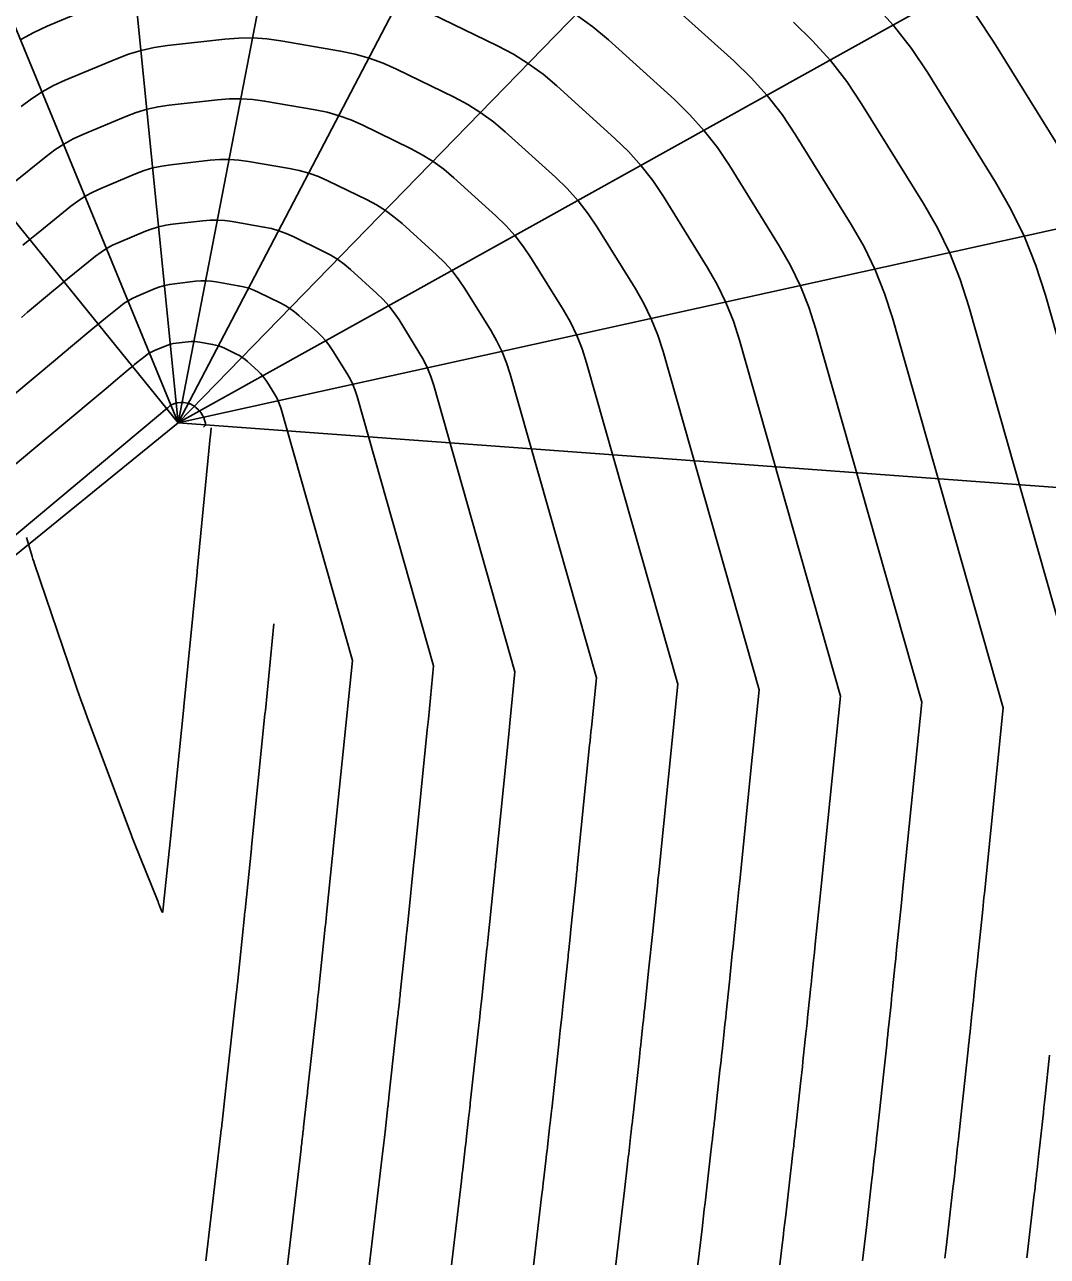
# Model space of a CAD drawing. Extents: x 1098669 to 1198896, y 698679 to 704410.
# Drawn here: x 1106776.85 to 1106814.46, y 699248.17 to 699293.47 of the extents above; entities that cross this region are included whole.
import ezdxf

# ---------------------------------------------------------------- set-up
doc = ezdxf.new("R2010")
doc.units = 0
doc.layers.add('R_Contours', color=7, linetype='Continuous')
doc.layers.add('R_Sub Surface', color=7, linetype='Continuous')

msp = doc.modelspace()

# ---------------------------------------------------------------- linework, layer by layer
at = {"layer": 'R_Contours'}
for p, q in [((1106783.702, 699278.638), (1106783.676, 699278.359)), ((1106783.67, 699278.301), (1106783.194, 699273.378)), ((1106783.676, 699278.359), (1106783.67, 699278.301)), ((1106777.095, 699273.997), (1106776.91, 699274.605)), ((1106777.123, 699273.906), (1106777.095, 699273.997)), ((1106777.152, 699273.815), (1106777.123, 699273.906)), ((1106777.181, 699273.725), (1106777.152, 699273.815)), ((1106777.211, 699273.634), (1106777.181, 699273.725)), ((1106778.664, 699269.349), (1106777.211, 699273.634)), ((1106783.19, 699273.335), (1106782.702, 699268.398)), ((1106783.194, 699273.378), (1106783.19, 699273.335)), ((1106786.015, 699271.429), (1106785.7, 699268.242)), ((1106778.78, 699269.012), (1106778.664, 699269.349)), ((1106778.899, 699268.675), (1106778.78, 699269.012)), ((1106779.02, 699268.339), (1106778.899, 699268.675)), ((1106779.144, 699268.005), (1106779.02, 699268.339)), ((1106782.699, 699268.371), (1106782.197, 699263.417)), ((1106782.702, 699268.398), (1106782.699, 699268.371)), ((1106785.686, 699268.106), (1106785.192, 699263.228)), ((1106785.693, 699268.174), (1106785.686, 699268.106)), ((1106785.7, 699268.242), (1106785.693, 699268.174)), ((1106780.777, 699263.646), (1106779.144, 699268.005)), ((1106780.802, 699263.582), (1106780.777, 699263.646)), ((1106780.826, 699263.518), (1106780.802, 699263.582)), ((1106780.851, 699263.454), (1106780.826, 699263.518)), ((1106780.876, 699263.391), (1106780.851, 699263.454)), ((1106781.752, 699261.207), (1106780.876, 699263.391)), ((1106782.197, 699263.413), (1106781.959, 699261.108)), ((1106782.197, 699263.417), (1106782.197, 699263.413)), ((1106785.186, 699263.167), (1106784.953, 699260.907)), ((1106785.192, 699263.228), (1106785.186, 699263.167)), ((1106781.769, 699261.164), (1106781.752, 699261.207)), ((1106781.786, 699261.121), (1106781.769, 699261.164)), ((1106781.803, 699261.078), (1106781.786, 699261.121)), ((1106781.821, 699261.035), (1106781.803, 699261.078)), ((1106781.894, 699260.855), (1106781.821, 699261.035)), ((1106781.908, 699260.827), (1106781.894, 699260.855)), ((1106781.919, 699260.818), (1106781.908, 699260.827)), ((1106781.928, 699260.83), (1106781.919, 699260.818)), ((1106781.933, 699260.861), (1106781.928, 699260.83)), ((1106781.959, 699261.108), (1106781.933, 699260.861)), ((1106784.953, 699260.907), (1106784.938, 699260.758)), ((1106784.932, 699260.701), (1106784.67, 699258.197)), ((1106784.938, 699260.758), (1106784.932, 699260.701)), ((1106784.659, 699258.099), (1106784.646, 699257.975)), ((1106784.664, 699258.148), (1106784.659, 699258.099)), ((1106784.67, 699258.197), (1106784.664, 699258.148)), ((1106784.638, 699257.901), (1106784.261, 699254.464)), ((1106784.646, 699257.975), (1106784.638, 699257.901)), ((1106784.257, 699254.428), (1106784.249, 699254.356)), ((1106784.261, 699254.464), (1106784.257, 699254.428)), ((1106784.249, 699254.356), (1106784.107, 699253.102)), ((1106784.107, 699253.102), (1106784.1, 699253.039)), ((1106784.063, 699252.72), (1106783.507, 699248.012)), ((1106784.067, 699252.752), (1106784.063, 699252.72)), ((1106784.074, 699252.816), (1106784.067, 699252.752)), ((1106784.093, 699252.975), (1106784.074, 699252.816)), ((1106784.1, 699253.039), (1106784.093, 699252.975))]:
    msp.add_line(p, q, dxfattribs=at)
for points in [[(1106776.706, 699292.916), (1106777.182, 699293.178), (1106777.678, 699293.406), (1106779.842, 699294.311)], [(1106812.837, 699268.338), (1106808.765, 699282.686), (1106808.477, 699283.583), (1106808.129, 699284.453), (1106807.72, 699285.296), (1106807.251, 699286.113), (1106805.2, 699289.417), (1106804.706, 699290.156), (1106804.163, 699290.855), (1106803.573, 699291.514), (1106802.934, 699292.132), (1106800.215, 699294.591)], [(1106791.79, 699293.88), (1106794.24, 699292.687), (1106794.825, 699292.376), (1106795.383, 699292.027), (1106795.915, 699291.64), (1106796.421, 699291.213), (1106798.558, 699289.281), (1106799.06, 699288.795), (1106799.524, 699288.277), (1106799.95, 699287.728), (1106800.339, 699287.148), (1106801.951, 699284.551), (1106802.319, 699283.909), (1106802.64, 699283.246), (1106802.914, 699282.563), (1106803.141, 699281.858), (1106806.853, 699268.776)], [(1106797.138, 699293.827), (1106797.743, 699293.387), (1106798.318, 699292.902), (1106800.746, 699290.707), (1106801.316, 699290.154), (1106801.843, 699289.566), (1106802.328, 699288.942), (1106802.77, 699288.283), (1106804.601, 699285.332), (1106805.02, 699284.603), (1106805.384, 699283.85), (1106805.696, 699283.073), (1106805.953, 699282.272), (1106809.845, 699268.557)], [(1106818.821, 699267.9), (1106814.39, 699283.515), (1106814.04, 699284.603), (1106813.617, 699285.659), (1106813.121, 699286.683), (1106812.552, 699287.675), (1106810.062, 699291.687), (1106809.461, 699292.584), (1106808.802, 699293.432), (1106808.085, 699294.232)], [(1106805.122, 699293.558), (1106805.829, 699292.873), (1106806.483, 699292.143), (1106807.083, 699291.37), (1106807.631, 699290.552), (1106809.902, 699286.894), (1106810.421, 699285.99), (1106810.873, 699285.056), (1106811.259, 699284.093), (1106811.578, 699283.1), (1106815.829, 699268.121)], [(1106811.839, 699293.798), (1106812.493, 699292.822), (1106815.202, 699288.456)], [(1106803.859, 699269.003), (1106800.328, 699281.444), (1106800.133, 699282.053), (1106799.896, 699282.643), (1106799.619, 699283.216), (1106799.301, 699283.77), (1106797.908, 699286.013), (1106797.572, 699286.514), (1106797.204, 699286.989), (1106796.803, 699287.436), (1106796.37, 699287.856), (1106794.524, 699289.525), (1106794.087, 699289.893), (1106793.627, 699290.228), (1106793.145, 699290.529), (1106792.64, 699290.797), (1106790.524, 699291.828), (1106790.028, 699292.048), (1106789.52, 699292.232), (1106789, 699292.379), (1106788.469, 699292.49), (1106786.269, 699292.87), (1106785.757, 699292.94), (1106785.243, 699292.974), (1106784.729, 699292.971), (1106784.214, 699292.931), (1106782.103, 699292.693), (1106781.615, 699292.621), (1106781.136, 699292.514), (1106780.665, 699292.374), (1106780.204, 699292.2), (1106778.335, 699291.419), (1106777.906, 699291.222), (1106777.495, 699290.996), (1106777.101, 699290.741), (1106776.724, 699290.457)], [(1106800.869, 699269.214), (1106797.516, 699281.03), (1106797.351, 699281.542), (1106797.152, 699282.04), (1106796.918, 699282.522), (1106796.65, 699282.989), (1106795.478, 699284.878), (1106795.195, 699285.301), (1106794.885, 699285.7), (1106794.547, 699286.077), (1106794.182, 699286.43), (1106792.627, 699287.836), (1106792.259, 699288.146), (1106791.872, 699288.428), (1106791.466, 699288.682), (1106791.041, 699288.908), (1106789.258, 699289.776), (1106788.84, 699289.961), (1106788.412, 699290.116), (1106787.975, 699290.241), (1106787.527, 699290.334), (1106785.674, 699290.654), (1106785.243, 699290.713), (1106784.81, 699290.741), (1106784.377, 699290.738), (1106783.943, 699290.705), (1106782.165, 699290.505), (1106781.754, 699290.444), (1106781.351, 699290.354), (1106780.954, 699290.236), (1106780.566, 699290.089), (1106778.992, 699289.431), (1106778.631, 699289.265), (1106778.284, 699289.075), (1106777.952, 699288.86), (1106777.634, 699288.621), (1106776.393, 699287.617)], [(1106776.783, 699285.353), (1106777.034, 699285.56), (1106777.285, 699285.765), (1106777.536, 699285.97), (1106778.545, 699286.786), (1106778.803, 699286.98), (1106779.073, 699287.154), (1106779.355, 699287.309), (1106779.648, 699287.444), (1106780.927, 699287.979), (1106781.243, 699288.098), (1106781.565, 699288.194), (1106781.894, 699288.267), (1106782.228, 699288.316), (1106783.672, 699288.479), (1106784.025, 699288.506), (1106784.377, 699288.508), (1106784.729, 699288.486), (1106785.079, 699288.438), (1106786.585, 699288.178), (1106786.949, 699288.102), (1106787.305, 699288.001), (1106787.652, 699287.875), (1106787.992, 699287.724), (1106789.441, 699287.018), (1106789.786, 699286.835), (1106790.117, 699286.629), (1106790.431, 699286.399), (1106790.73, 699286.147), (1106791.994, 699285.005), (1106792.291, 699284.717), (1106792.565, 699284.411), (1106792.817, 699284.087), (1106793.047, 699283.744), (1106794, 699282.208), (1106794.218, 699281.829), (1106794.408, 699281.437), (1106794.569, 699281.032), (1106794.703, 699280.616), (1106797.874, 699269.445)], [(1106794.882, 699269.664), (1106791.891, 699280.202), (1106791.788, 699280.522), (1106791.663, 699280.833), (1106791.517, 699281.135), (1106791.35, 699281.427), (1106790.616, 699282.609), (1106790.439, 699282.873), (1106790.245, 699283.123), (1106790.034, 699283.358), (1106789.806, 699283.58), (1106788.833, 699284.459), (1106788.603, 699284.653), (1106788.361, 699284.829), (1106788.107, 699284.988), (1106787.841, 699285.129), (1106786.726, 699285.672), (1106786.465, 699285.788), (1106786.197, 699285.885), (1106785.923, 699285.963), (1106785.644, 699286.021), (1106784.484, 699286.221), (1106784.215, 699286.258), (1106783.944, 699286.276), (1106783.673, 699286.274), (1106783.402, 699286.253), (1106782.29, 699286.128), (1106782.033, 699286.09), (1106781.78, 699286.034), (1106781.532, 699285.96), (1106781.289, 699285.868), (1106780.305, 699285.457), (1106780.079, 699285.353), (1106779.862, 699285.234), (1106779.655, 699285.099), (1106779.456, 699284.95), (1106778.68, 699284.322), (1106778.486, 699284.164), (1106778.293, 699284.006), (1106778.1, 699283.847), (1106777.908, 699283.688), (1106776.949, 699282.888), (1106776.726, 699282.701)], [(1106791.89, 699269.883), (1106789.079, 699279.788), (1106789.006, 699280.012), (1106788.919, 699280.23), (1106788.817, 699280.441), (1106788.699, 699280.646), (1106788.186, 699281.474), (1106788.062, 699281.659), (1106787.926, 699281.834), (1106787.778, 699281.999), (1106787.618, 699282.154), (1106786.937, 699282.77), (1106786.775, 699282.906), (1106786.606, 699283.03), (1106786.428, 699283.141), (1106786.241, 699283.24), (1106785.46, 699283.62), (1106785.277, 699283.701), (1106785.09, 699283.769), (1106784.898, 699283.824), (1106784.702, 699283.865), (1106783.89, 699284.005), (1106783.701, 699284.031), (1106783.511, 699284.043), (1106783.321, 699284.042), (1106783.131, 699284.027), (1106782.352, 699283.939), (1106782.172, 699283.913), (1106781.995, 699283.873), (1106781.821, 699283.822), (1106781.651, 699283.757), (1106780.961, 699283.469), (1106780.803, 699283.396), (1106780.651, 699283.313), (1106780.506, 699283.219), (1106780.367, 699283.114), (1106779.823, 699282.674), (1106779.687, 699282.564), (1106779.552, 699282.453), (1106779.417, 699282.342), (1106779.282, 699282.23), (1106778.61, 699281.669), (1106778.297, 699281.408), (1106777.984, 699281.146), (1106771.167, 699275.457)], [(1106788.901, 699270.089), (1106786.266, 699279.373), (1106786.225, 699279.502), (1106786.175, 699279.627), (1106786.116, 699279.748), (1106786.049, 699279.865), (1106785.755, 699280.339), (1106785.684, 699280.445), (1106785.606, 699280.545), (1106785.521, 699280.64), (1106785.43, 699280.729), (1106785.04, 699281.081), (1106784.947, 699281.159), (1106784.85, 699281.23), (1106784.748, 699281.294), (1106784.641, 699281.35), (1106784.194, 699281.568), (1106784.089, 699281.615), (1106783.982, 699281.654), (1106783.872, 699281.685), (1106783.76, 699281.708), (1106783.295, 699281.788), (1106783.187, 699281.803), (1106783.078, 699281.81), (1106782.969, 699281.81), (1106782.86, 699281.801), (1106782.414, 699281.751), (1106782.311, 699281.736), (1106782.21, 699281.713), (1106782.11, 699281.684), (1106782.013, 699281.647), (1106781.618, 699281.482), (1106781.527, 699281.44), (1106781.44, 699281.392), (1106781.357, 699281.338), (1106781.277, 699281.278), (1106780.966, 699281.026), (1106780.888, 699280.963), (1106780.811, 699280.9), (1106780.733, 699280.836), (1106780.656, 699280.772), (1106780.182, 699280.376), (1106779.913, 699280.151), (1106772.284, 699273.785)], [(1106783.421, 699278.67), (1106783.458, 699278.699), (1106783.482, 699278.723), (1106783.496, 699278.75), (1106783.5, 699278.781), (1106783.495, 699278.814), (1106783.454, 699278.959), (1106783.443, 699278.992), (1106783.431, 699279.024), (1106783.416, 699279.054), (1106783.399, 699279.084), (1106783.324, 699279.204), (1106783.306, 699279.231), (1106783.286, 699279.257), (1106783.265, 699279.281), (1106783.242, 699279.303), (1106783.143, 699279.393), (1106783.119, 699279.412), (1106783.095, 699279.43), (1106783.069, 699279.447), (1106783.042, 699279.461), (1106782.928, 699279.516), (1106782.902, 699279.528), (1106782.874, 699279.538), (1106782.846, 699279.546), (1106782.818, 699279.552), (1106782.7, 699279.572), (1106782.673, 699279.576), (1106782.645, 699279.578), (1106782.617, 699279.577), (1106782.59, 699279.575), (1106782.477, 699279.563), (1106782.45, 699279.559), (1106782.425, 699279.553), (1106782.399, 699279.545), (1106782.375, 699279.536), (1106782.275, 699279.494), (1106782.252, 699279.484), (1106782.229, 699279.472), (1106782.208, 699279.458), (1106782.188, 699279.443), (1106782.109, 699279.379), (1106782.089, 699279.363), (1106782.07, 699279.347), (1106782.05, 699279.33), (1106782.031, 699279.314), (1106781.842, 699279.157), (1106773.383, 699272.097)], [(1106788.901, 699270.089), (1106788.187, 699263.038), (1106788.181, 699262.978), (1106788.175, 699262.918), (1106787.951, 699260.744), (1106787.936, 699260.594), (1106787.92, 699260.445), (1106787.912, 699260.37), (1106787.905, 699260.295), (1106787.666, 699258.02), (1106787.661, 699257.97), (1106787.656, 699257.92), (1106787.65, 699257.87), (1106787.645, 699257.82), (1106787.623, 699257.62), (1106787.618, 699257.57), (1106787.613, 699257.52), (1106787.607, 699257.471), (1106787.602, 699257.421), (1106787.254, 699254.244), (1106787.248, 699254.188), (1106787.235, 699254.076), (1106787.229, 699254.02), (1106787.105, 699252.928), (1106787.098, 699252.861), (1106787.09, 699252.795), (1106787.082, 699252.729), (1106787.075, 699252.662), (1106787.044, 699252.397), (1106787.036, 699252.33), (1106787.028, 699252.264), (1106787.02, 699252.198), (1106787.013, 699252.131), (1106786.496, 699247.753)], [(1106791.89, 699269.883), (1106791.696, 699267.93), (1106791.687, 699267.832), (1106791.677, 699267.735), (1106791.667, 699267.637), (1106791.657, 699267.539), (1106791.182, 699262.848), (1106791.173, 699262.758), (1106791.164, 699262.668), (1106790.947, 699260.561), (1106790.924, 699260.337), (1106790.901, 699260.113), (1106790.895, 699260.057), (1106790.889, 699260.001), (1106790.883, 699259.945), (1106790.877, 699259.889), (1106790.663, 699257.842), (1106790.655, 699257.767), (1106790.647, 699257.692), (1106790.639, 699257.617), (1106790.631, 699257.542), (1106790.598, 699257.241), (1106790.59, 699257.165), (1106790.582, 699257.09), (1106790.574, 699257.015), (1106790.566, 699256.94), (1106790.246, 699254.024), (1106790.24, 699253.967), (1106790.234, 699253.911), (1106790.218, 699253.769), (1106790.212, 699253.713), (1106790.208, 699253.684), (1106790.103, 699252.753), (1106790.092, 699252.652), (1106790.08, 699252.551), (1106790.068, 699252.45), (1106790.057, 699252.349), (1106790.01, 699251.946), (1106789.998, 699251.845), (1106789.986, 699251.744), (1106789.974, 699251.643), (1106789.963, 699251.542), (1106789.485, 699247.496)], [(1106792.474, 699247.238), (1106792.912, 699250.953), (1106792.928, 699251.089), (1106792.944, 699251.224), (1106792.96, 699251.36), (1106792.976, 699251.495), (1106793.039, 699252.037), (1106793.054, 699252.172), (1106793.07, 699252.308), (1106793.086, 699252.443), (1106793.101, 699252.578), (1106793.188, 699253.349), (1106793.197, 699253.424), (1106793.205, 699253.5), (1106793.222, 699253.652), (1106793.231, 699253.728), (1106793.239, 699253.804), (1106793.53, 699256.459), (1106793.541, 699256.56), (1106793.552, 699256.66), (1106793.563, 699256.76), (1106793.573, 699256.861), (1106793.617, 699257.263), (1106793.628, 699257.363), (1106793.638, 699257.464), (1106793.649, 699257.564), (1106793.659, 699257.665), (1106793.85, 699259.483), (1106793.858, 699259.558), (1106793.866, 699259.632), (1106793.873, 699259.707), (1106793.881, 699259.782), (1106793.919, 699260.155), (1106793.943, 699260.379), (1106794.153, 699262.419), (1106794.159, 699262.479), (1106794.165, 699262.538), (1106794.171, 699262.598), (1106794.177, 699262.658), (1106794.643, 699267.255), (1106794.656, 699267.385), (1106794.669, 699267.515), (1106794.682, 699267.645), (1106794.695, 699267.774), (1106794.882, 699269.664)], [(1106795.463, 699246.98), (1106795.862, 699250.364), (1106795.882, 699250.534), (1106795.902, 699250.704), (1106795.922, 699250.874), (1106795.942, 699251.044), (1106796.03, 699251.803), (1106796.045, 699251.933), (1106796.06, 699252.064), (1106796.075, 699252.194), (1106796.09, 699252.325), (1106796.168, 699253.013), (1106796.173, 699253.06), (1106796.179, 699253.108), (1106796.184, 699253.156), (1106796.189, 699253.203), (1106796.21, 699253.393), (1106796.216, 699253.441), (1106796.221, 699253.489), (1106796.226, 699253.536), (1106796.231, 699253.584), (1106796.494, 699255.978), (1106796.507, 699256.104), (1106796.521, 699256.23), (1106796.535, 699256.355), (1106796.548, 699256.481), (1106796.603, 699256.984), (1106796.616, 699257.11), (1106796.63, 699257.236), (1106796.643, 699257.362), (1106796.656, 699257.487), (1106796.823, 699259.077), (1106796.832, 699259.17), (1106796.842, 699259.263), (1106796.852, 699259.357), (1106796.861, 699259.45), (1106796.91, 699259.917), (1106796.938, 699260.197), (1106797.141, 699262.17), (1106797.149, 699262.244), (1106797.157, 699262.319), (1106797.164, 699262.393), (1106797.172, 699262.468), (1106797.628, 699266.972), (1106797.644, 699267.134), (1106797.661, 699267.295), (1106797.677, 699267.457), (1106797.693, 699267.618), (1106797.874, 699269.445)], [(1106798.452, 699246.722), (1106798.812, 699249.775), (1106798.836, 699249.98), (1106798.86, 699250.184), (1106798.884, 699250.389), (1106798.908, 699250.593), (1106799.022, 699251.577), (1106799.036, 699251.699), (1106799.05, 699251.82), (1106799.064, 699251.942), (1106799.078, 699252.063), (1106799.147, 699252.677), (1106799.154, 699252.734), (1106799.16, 699252.791), (1106799.167, 699252.849), (1106799.173, 699252.906), (1106799.199, 699253.135), (1106799.205, 699253.192), (1106799.211, 699253.249), (1106799.218, 699253.306), (1106799.224, 699253.364), (1106799.458, 699255.497), (1106799.474, 699255.648), (1106799.491, 699255.799), (1106799.507, 699255.951), (1106799.523, 699256.102), (1106799.588, 699256.706), (1106799.605, 699256.857), (1106799.621, 699257.008), (1106799.637, 699257.159), (1106799.653, 699257.31), (1106799.795, 699258.671), (1106799.807, 699258.783), (1106799.819, 699258.895), (1106799.83, 699259.007), (1106799.842, 699259.118), (1106799.9, 699259.678), (1106799.923, 699259.902), (1106799.934, 699260.014), (1106800.13, 699261.92), (1106800.14, 699262.01), (1106800.149, 699262.099), (1106800.158, 699262.188), (1106800.167, 699262.278), (1106800.869, 699269.214)], [(1106803.859, 699269.003), (1106803.644, 699266.856), (1106803.622, 699266.631), (1106803.599, 699266.405), (1106803.162, 699262.088), (1106803.151, 699261.984), (1106803.141, 699261.879), (1106803.13, 699261.775), (1106803.119, 699261.671), (1106802.93, 699259.832), (1106802.903, 699259.571), (1106802.876, 699259.309), (1106802.822, 699258.787), (1106802.809, 699258.656), (1106802.795, 699258.526), (1106802.782, 699258.395), (1106802.768, 699258.265), (1106802.649, 699257.132), (1106802.631, 699256.956), (1106802.612, 699256.78), (1106802.593, 699256.603), (1106802.574, 699256.427), (1106802.498, 699255.722), (1106802.479, 699255.546), (1106802.46, 699255.369), (1106802.441, 699255.193), (1106802.422, 699255.017), (1106802.217, 699253.143), (1106802.209, 699253.077), (1106802.202, 699253.01), (1106802.194, 699252.943), (1106802.187, 699252.876), (1106802.157, 699252.609), (1106802.15, 699252.542), (1106802.142, 699252.475), (1106802.135, 699252.408), (1106802.127, 699252.341), (1106802.066, 699251.801), (1106802.053, 699251.689), (1106802.04, 699251.576), (1106802.027, 699251.464), (1106802.014, 699251.352), (1106801.874, 699250.142), (1106801.846, 699249.903), (1106801.818, 699249.664), (1106801.79, 699249.425), (1106801.762, 699249.186), (1106801.44, 699246.464)], [(1106804.429, 699246.206), (1106804.712, 699248.597), (1106804.744, 699248.871), (1106804.776, 699249.144), (1106804.808, 699249.418), (1106804.84, 699249.691), (1106805.007, 699251.126), (1106805.019, 699251.229), (1106805.03, 699251.333), (1106805.042, 699251.436), (1106805.054, 699251.539), (1106805.107, 699252.006), (1106805.115, 699252.082), (1106805.124, 699252.158), (1106805.133, 699252.235), (1106805.141, 699252.311), (1106805.175, 699252.617), (1106805.184, 699252.694), (1106805.192, 699252.77), (1106805.201, 699252.847), (1106805.209, 699252.923), (1106805.386, 699254.536), (1106805.408, 699254.737), (1106805.43, 699254.939), (1106805.452, 699255.141), (1106805.473, 699255.342), (1106805.56, 699256.15), (1106805.582, 699256.351), (1106805.603, 699256.552), (1106805.625, 699256.752), (1106805.646, 699256.953), (1106805.741, 699257.858), (1106805.756, 699258.008), (1106805.772, 699258.157), (1106805.787, 699258.306), (1106805.803, 699258.455), (1106805.864, 699259.052), (1106805.895, 699259.351), (1106805.926, 699259.649), (1106806.108, 699261.422), (1106806.12, 699261.541), (1106806.133, 699261.66), (1106806.145, 699261.779), (1106806.157, 699261.898), (1106806.853, 699268.776)], [(1106807.662, 699248.009), (1106807.698, 699248.317), (1106807.734, 699248.625), (1106807.77, 699248.933), (1106807.806, 699249.241), (1106807.999, 699250.901), (1106808.01, 699250.995), (1106808.021, 699251.089), (1106808.031, 699251.183), (1106808.042, 699251.277), (1106808.086, 699251.67), (1106808.096, 699251.756), (1106808.106, 699251.842), (1106808.116, 699251.928), (1106808.125, 699252.014), (1106808.164, 699252.359), (1106808.173, 699252.445), (1106808.183, 699252.531), (1106808.192, 699252.617), (1106808.202, 699252.703), (1106808.35, 699254.055), (1106808.375, 699254.282), (1106808.399, 699254.509), (1106808.424, 699254.736), (1106808.448, 699254.962), (1106808.556, 699255.958), (1106808.575, 699256.141), (1106808.595, 699256.324), (1106808.614, 699256.507), (1106808.633, 699256.69), (1106808.713, 699257.452), (1106808.731, 699257.62), (1106808.748, 699257.788), (1106808.766, 699257.956), (1106808.783, 699258.124), (1106808.855, 699258.822), (1106808.887, 699259.131), (1106808.919, 699259.441), (1106809.097, 699261.172), (1106809.111, 699261.306), (1106809.125, 699261.44), (1106809.138, 699261.574), (1106809.152, 699261.708), (1106809.845, 699268.557)], [(1106812.837, 699268.338), (1106812.147, 699261.518), (1106812.132, 699261.369), (1106812.116, 699261.22), (1106812.101, 699261.072), (1106812.086, 699260.923), (1106811.908, 699259.191), (1106811.879, 699258.912), (1106811.85, 699258.632), (1106811.759, 699257.75), (1106811.742, 699257.585), (1106811.725, 699257.419), (1106811.708, 699257.254), (1106811.69, 699257.088), (1106811.621, 699256.426), (1106811.604, 699256.261), (1106811.586, 699256.096), (1106811.568, 699255.93), (1106811.551, 699255.765), (1106811.417, 699254.525), (1106811.393, 699254.302), (1106811.369, 699254.079), (1106811.344, 699253.855), (1106811.32, 699253.632), (1106811.194, 699252.483), (1106811.184, 699252.387), (1106811.173, 699252.291), (1106811.163, 699252.196), (1106811.152, 699252.1), (1106811.107, 699251.696), (1106811.097, 699251.611), (1106811.088, 699251.526), (1106811.078, 699251.44), (1106811.069, 699251.355), (1106811.03, 699251.015), (1106811.02, 699250.93), (1106811.011, 699250.845), (1106811.001, 699250.76), (1106810.991, 699250.675), (1106810.763, 699248.711), (1106810.727, 699248.408), (1106810.692, 699248.105)], [(1106814.546, 699255.572), (1106814.381, 699254.047), (1106814.36, 699253.848), (1106814.338, 699253.648), (1106814.317, 699253.449), (1106814.295, 699253.249), (1106814.187, 699252.263), (1106814.175, 699252.157), (1106814.164, 699252.052), (1106814.152, 699251.947), (1106814.14, 699251.841), (1106814.087, 699251.361), (1106814.078, 699251.285), (1106814.07, 699251.209), (1106814.061, 699251.133), (1106814.052, 699251.057), (1106814.018, 699250.753), (1106814.009, 699250.677), (1106814.001, 699250.601), (1106813.992, 699250.526), (1106813.983, 699250.45), (1106813.713, 699248.126)]]:
    msp.add_lwpolyline(points, dxfattribs=at)
at = {"layer": 'R_Sub Surface'}
for q in [(1106789.937, 699317.34), (1106802.447, 699317.004), (1106778.741, 699316.303), (1106768.473, 699312.883), (1106814.433, 699311.615), (1106760.114, 699306.433), (1106822.779, 699301.247), (1106827.127, 699288.676), (1106823.415, 699275.814)]:
    msp.add_line((1106782.498, 699278.818), q, dxfattribs=at)
msp.add_lwpolyline([(1106733.62, 699239.198), (1106741.319, 699245.439), (1106749.051, 699251.707), (1106757.188, 699258.303), (1106765.257, 699264.843), (1106773.691, 699271.68), (1106782.498, 699278.818)], dxfattribs=at)

doc.saveas('drawing.dxf')
